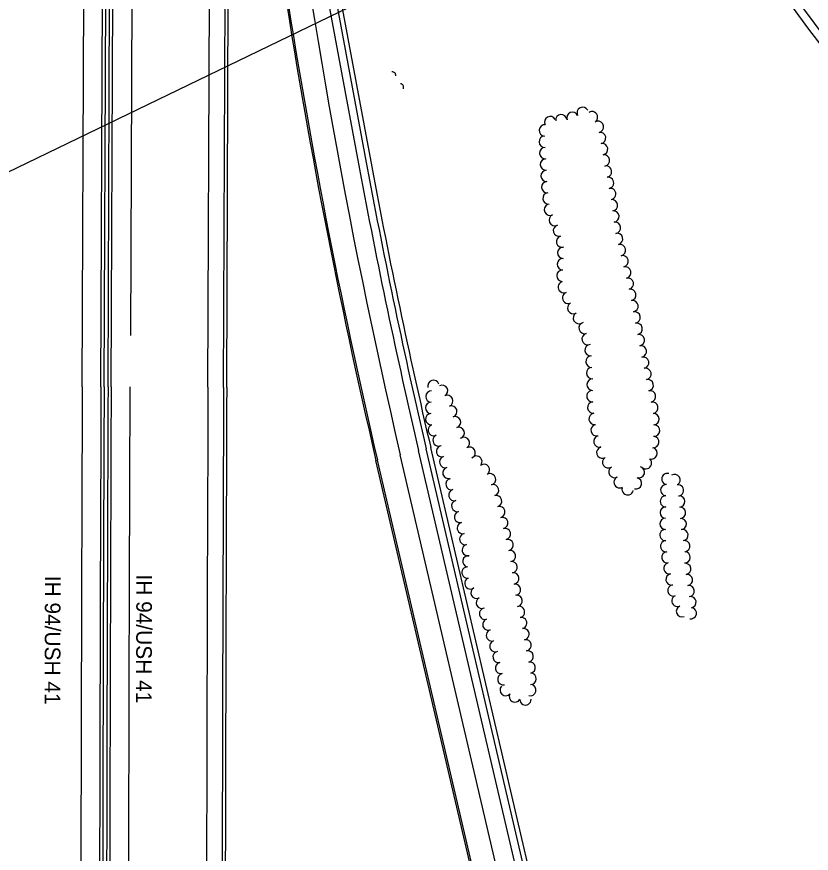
# Model space of a CAD drawing. Extents: x 588843 to 2552415, y 180129 to 269402.
# Drawn here: x 593958 to 594467, y 186156 to 186692 of the extents above; entities that cross this region are included whole.
import ezdxf

# ---------------------------------------------------------------- set-up
doc = ezdxf.new("R2010")
doc.units = 0
for name, color, linetype in [('E_DRN', 7, 'Continuous'), ('E_LAND_TreeLine_P', 7, 'Continuous'), ('E_RDWY', 7, 'Continuous'), ('E_RDWY_Gravel', 7, 'Continuous'), ('E_RDWY_Text', 7, 'Continuous'), ('P_DRN_SS_UG', 7, 'Continuous'), ('P_RDWY_BarrierConc', 7, 'Continuous'), ('P_RDWY_LaneEdge', 7, 'Continuous'), ('P_RDWY_PavtEdge', 7, 'Continuous'), ('P_RDWY_ShldAgg', 7, 'Continuous'), ('P_RDWY_ShldPaved', 7, 'Continuous')]:
    doc.layers.add(name, color=color, linetype=linetype)

# ---------------------------------------------------------------- blocks, each defined once
blk = doc.blocks.new('CULV2')
at = {"layer": 'E_DRN'}
blk.add_arc((19.7, 14.8), 24.6, 216.8699, 323.1301, dxfattribs=at)

msp = doc.modelspace()

# ---------------------------------------------------------------- linework, layer by layer
at = {"layer": 'E_LAND_TreeLine_P'}
for centre, radius, start, end in [((594306.79, 186626.08), 3.64, 6.0048, 186.0048), ((594313.9, 186627.59), 3.64, 23.0265, 203.0265), ((594320.46, 186630.74), 3.64, 28.0268, 208.0268), ((594326.39, 186627.94), 3.64, 303.0856, 123.0856), ((594299.69, 186624.84), 3.64, 27.2417, 207.2417), ((594330.24, 186621.78), 3.64, 280.8328, 100.8328), ((594296.22, 186619.51), 3.64, 85.6576, 265.6576), ((594296.14, 186612.24), 3.64, 93.248, 273.248), ((594331.61, 186614.62), 3.64, 280.8328, 100.8328), ((594296.55, 186604.96), 3.64, 93.248, 273.248), ((594332.91, 186607.46), 3.64, 279.5831, 99.5831), ((594334.13, 186600.27), 3.64, 279.5831, 99.5831), ((594296.96, 186597.69), 3.64, 93.0084, 273.0084), ((594297.34, 186590.41), 3.64, 93.0084, 273.0084), ((594335.39, 186593.09), 3.64, 280.4881, 100.4881), ((594336.71, 186585.93), 3.64, 280.4881, 100.4881), ((594297.72, 186583.13), 3.64, 93.0084, 273.0084), ((594338.04, 186578.76), 3.64, 280.4881, 100.4881), ((594298.56, 186575.9), 3.64, 97.1478, 277.1478), ((594299.53, 186568.69), 3.64, 114.8021, 294.8021), ((594339.19, 186571.57), 3.64, 277.5722, 97.5722), ((594302.59, 186562.07), 3.64, 114.8021, 294.8021), ((594340.15, 186564.35), 3.64, 277.5722, 97.5722), ((594341.11, 186557.12), 3.64, 277.5722, 97.5722), ((594305.28, 186555.32), 3.64, 105.5725, 285.5725), ((594307.24, 186548.3), 3.64, 105.5725, 285.5725), ((594342.47, 186549.94), 3.68, 283.7516, 103.7516), ((594308.08, 186541.12), 3.68, 87.8015, 267.8015), ((594344.22, 186542.79), 3.68, 283.7516, 103.7516), ((594345.97, 186535.64), 3.68, 283.7516, 103.7516), ((594307.79, 186533.76), 3.68, 87.8015, 267.8015), ((594307.51, 186526.4), 3.68, 87.8015, 267.8015), ((594347.72, 186528.49), 3.68, 283.7516, 103.7516), ((594308.46, 186519.14), 3.68, 111.7642, 291.7642), ((594349.35, 186521.31), 3.68, 282.1529, 102.1529), ((594350.9, 186514.11), 3.68, 282.1529, 102.1529), ((594311.19, 186512.31), 3.68, 111.7642, 291.7642), ((594314.46, 186505.72), 3.68, 117.9868, 297.9868), ((594352.34, 186506.9), 3.68, 280.4953, 100.4953), ((594318.05, 186499.3), 3.68, 120.2757, 300.2757), ((594353.68, 186499.66), 3.68, 280.4953, 100.4953), ((594321.72, 186492.93), 3.68, 105.2034, 285.2034), ((594355.02, 186492.42), 3.68, 280.4953, 100.4953), ((594323.66, 186485.82), 3.68, 105.2034, 285.2034), ((594356.36, 186485.18), 3.68, 280.4953, 100.4953), ((594325.51, 186478.71), 3.68, 94.9641, 274.9641), ((594357.7, 186477.94), 3.68, 280.4953, 100.4953), ((594326.14, 186471.37), 3.68, 93.5697, 273.5697), ((594359.15, 186470.73), 3.68, 281.5053, 101.5053), ((594326.59, 186464.02), 3.68, 93.5697, 273.5697), ((594360.62, 186463.51), 3.68, 281.5053, 101.5053), ((594224.87, 186455.82), 3.63, 16.9414, 196.9414), ((594326.82, 186456.67), 3.68, 88.0503, 268.0503), ((594362.09, 186456.3), 3.68, 281.5053, 101.5053), ((594230.52, 186452.72), 3.63, 298.214, 118.214), ((594326.69, 186449.31), 3.68, 94.3931, 274.3931), ((594223.62, 186448.99), 3.63, 88.4338, 268.4338), ((594233.78, 186446.24), 3.63, 294.3834, 114.3834), ((594363.56, 186449.09), 3.68, 281.5053, 101.5053), ((594223.42, 186441.73), 3.63, 88.4338, 268.4338), ((594236.36, 186439.46), 3.63, 289.1066, 109.1066), ((594327.31, 186441.98), 3.68, 95.2539, 275.2539), ((594365.02, 186441.87), 3.68, 281.5053, 101.5053), ((594223.53, 186434.49), 3.63, 95.9898, 275.9898), ((594328.13, 186434.67), 3.68, 98.4975, 278.4975), ((594365.8, 186434.57), 3.68, 273.598, 93.598), ((594238.73, 186432.6), 3.63, 289.1066, 109.1066), ((594225.18, 186427.52), 3.63, 114.8817, 294.8817), ((594241.11, 186425.74), 3.63, 289.1066, 109.1066), ((594329.39, 186427.42), 3.68, 103.8606, 283.8606), ((594366.14, 186427.22), 3.68, 266.1077, 86.1077), ((594228.23, 186420.93), 3.63, 114.8817, 294.8817), ((594244.44, 186419.33), 3.63, 300.4073, 120.4073), ((594331.15, 186420.27), 3.68, 103.8606, 283.8606), ((594365.62, 186419.88), 3.68, 262.3567, 82.3567), ((594230.42, 186414.02), 3.63, 106.2943, 286.2943), ((594248.11, 186413.07), 3.63, 300.4073, 120.4073), ((594333.05, 186413.16), 3.68, 105.3066, 285.3066), ((594364.49, 186412.62), 3.68, 249.7289, 69.7289), ((594232.46, 186407.06), 3.63, 106.2943, 286.2943), ((594252.39, 186407.33), 3.63, 321.0925, 141.0925), ((594336.85, 186406.9), 3.68, 123.7, 303.7), ((594257.3, 186402.05), 3.63, 307.1059, 127.1059), ((594360.89, 186406.37), 3.68, 226.2074, 46.2074), ((594234.5, 186400.09), 3.63, 106.2943, 286.2943), ((594261.2, 186396.03), 3.63, 285.5348, 105.5348), ((594340.78, 186400.69), 3.68, 121.0951, 301.0951), ((594356.45, 186400.54), 3.68, 252.5326, 72.5326), ((594374.68, 186396.22), 3.6, 75.9712, 255.9712), ((594236.46, 186392.9), 3.63, 104.6186, 284.6186), ((594344.18, 186394.18), 3.68, 120.1143, 300.1143), ((594354.52, 186393.44), 3.68, 256.8084, 76.8084), ((594379.3, 186395.57), 3.6, 302.0341, 122.0341), ((594238.29, 186385.87), 3.63, 104.6186, 284.6186), ((594263.15, 186389.03), 3.63, 285.5348, 105.5348), ((594349.25, 186389.66), 3.68, 166.8603, 346.8603), ((594373.98, 186389.08), 3.6, 86.2692, 266.2692), ((594381.49, 186388.87), 3.6, 278.5082, 98.5082), ((594265.09, 186382.04), 3.63, 285.5348, 105.5348), ((594373.71, 186381.89), 3.6, 88.7755, 268.7755), ((594382.35, 186381.73), 3.6, 273.642, 93.642), ((594240.12, 186378.85), 3.63, 104.6186, 284.6186), ((594267.04, 186375.05), 3.63, 285.5348, 105.5348), ((594373.57, 186374.7), 3.6, 89.4204, 269.4204), ((594382.8, 186374.55), 3.6, 273.642, 93.642), ((594241.95, 186371.83), 3.63, 104.6186, 284.6186), ((594243.72, 186364.79), 3.63, 102.5414, 282.5414), ((594268.93, 186368.04), 3.63, 283.879, 103.879), ((594373.49, 186367.51), 3.6, 89.4204, 269.4204), ((594383.26, 186367.37), 3.6, 273.642, 93.642), ((594270.67, 186361), 3.63, 283.879, 103.879), ((594373.43, 186360.31), 3.6, 93.7452, 273.7452), ((594384.37, 186360.27), 3.6, 279.098, 99.098), ((594245.29, 186357.7), 3.63, 102.5414, 282.5414), ((594272.41, 186353.95), 3.63, 283.879, 103.879), ((594373.9, 186353.14), 3.6, 93.7452, 273.7452), ((594385.51, 186353.16), 3.6, 279.098, 99.098), ((594246.87, 186350.62), 3.63, 102.5414, 282.5414), ((594247.22, 186343.45), 3.63, 80.3885, 260.3885), ((594273.91, 186346.86), 3.63, 278.5579, 98.5579), ((594374.65, 186345.98), 3.6, 96.45, 276.45), ((594385.77, 186346), 3.6, 268.3804, 88.3804), ((594274.99, 186339.68), 3.63, 278.5579, 98.5579), ((594375.93, 186338.91), 3.6, 101.9292, 281.9292), ((594386.14, 186338.63), 3.6, 278.9968, 98.9968), ((594246.73, 186336.24), 3.63, 99.0556, 279.0556), ((594276.07, 186332.5), 3.63, 278.5579, 98.5579), ((594377.35, 186331.86), 3.6, 99.0959, 279.0959), ((594387.27, 186331.52), 3.6, 278.9968, 98.9968), ((594248.56, 186329.34), 3.63, 123.5314, 303.5314), ((594252.53, 186323.26), 3.63, 117.6033, 297.6033), ((594277.15, 186325.33), 3.63, 278.5579, 98.5579), ((594378.49, 186324.76), 3.6, 99.0959, 279.0959), ((594388.39, 186324.42), 3.6, 278.9968, 98.9968), ((594255.89, 186316.83), 3.63, 117.6033, 297.6033), ((594278.23, 186318.15), 3.63, 278.5579, 98.5579), ((594381.14, 186318.1), 3.6, 113.3346, 293.3346), ((594389.52, 186317.32), 3.6, 278.9968, 98.9968), ((594279.67, 186311.04), 3.63, 281.5449, 101.5449), ((594383.98, 186311.49), 3.6, 113.0694, 293.0694), ((594389.73, 186310.23), 3.6, 258.5715, 78.5715), ((594257.94, 186309.88), 3.63, 105.2524, 285.2524), ((594260.09, 186302.95), 3.63, 107.9732, 287.9732), ((594281.13, 186303.92), 3.63, 281.5449, 101.5449), ((594262.33, 186296.05), 3.63, 107.9732, 287.9732), ((594282.58, 186296.81), 3.63, 281.5449, 101.5449), ((594264.57, 186289.14), 3.63, 107.9732, 287.9732), ((594283.92, 186289.68), 3.63, 280.4625, 100.4625), ((594266.6, 186282.18), 3.63, 101.924, 281.924), ((594285.24, 186282.54), 3.63, 280.4625, 100.4625), ((594268.1, 186275.08), 3.63, 101.924, 281.924), ((594286.56, 186275.41), 3.63, 280.4625, 100.4625), ((594269.6, 186267.98), 3.63, 101.924, 281.924), ((594287.11, 186268.21), 3.63, 268.7755, 88.7755), ((594271.15, 186260.99), 3.63, 138.1266, 318.1266), ((594286.92, 186260.96), 3.63, 255.3143, 75.3143), ((594277.06, 186256.86), 3.63, 150.6296, 330.6296), ((594283.82, 186255.04), 3.63, 181.1614, 1.1614)]:
    msp.add_arc(centre, radius, start, end, dxfattribs=at)
at = {"layer": 'E_RDWY'}
msp.add_lwpolyline([(594478.29, 186675.61), (594468.85, 186688.28), (594459.54, 186700.69)], dxfattribs=at)
at = {"layer": 'E_RDWY_Gravel'}
msp.add_lwpolyline([(594454.66, 186698.59), (594465.15, 186684.37), (594474.44, 186672.22), (594478.24, 186667.07)], dxfattribs=at)
at = {"layer": 'P_DRN_SS_UG'}
msp.add_line((593753.81, 186496.81), (594183.81, 186704.8), dxfattribs=at)
at = {"layer": 'P_RDWY_BarrierConc'}
for p, q in [((594012.05, 186455.23), (594017.54, 187818.59)), ((594014.05, 186455.22), (594019.54, 187818.59)), ((594016.55, 186455.21), (594022.04, 187818.58)), ((594018.55, 186455.2), (594024.04, 187818.57)), ((594090.55, 186454.91), (594091.61, 186718.67)), ((594092.55, 186454.9), (594093.61, 186718.66))]:
    msp.add_line(p, q, dxfattribs=at)
for radius, end in [(137507.12, 180.1191305), (137505.12, 180.1191305), (137502.62, 180.1203068), (137500.62, 180.1203068), (137428.62, 180.1062505), (137426.62, 180.1062503)]:
    msp.add_arc((731518.05, 185900.98), radius, 179.769059, end, dxfattribs=at)
at = {"layer": 'P_RDWY_LaneEdge'}
msp.add_line((594279.31, 186087.65), (594203.68, 186411.76), dxfattribs=at)
msp.add_arc((598199.35, 187344.1), 4103, 186.78408, 193.13426, dxfattribs=at)
at = {"layer": 'P_RDWY_PavtEdge'}
for p, q in [((594031.1, 186488.04), (594036.59, 187851.41)), ((594000.05, 186455.27), (594005.54, 187818.64)), ((594080.55, 186454.95), (594082.53, 186947.13)), ((594128.05, 186859.78), (594177.58, 186594.63)), ((594290.72, 186091.55), (594215.37, 186414.49))]:
    msp.add_line(p, q, dxfattribs=at)
for centre, radius, start, end in [((598199.35, 187344.1), 4091, 190.5563, 193.13426), ((731518.05, 185900.98), 137519.12, 179.769059, 180.0933589), ((731518.05, 185900.98), 137488.62, 179.769059, 180.1079179), ((731518.05, 185900.98), 137438.62, 179.769059, 180.1079132)]:
    msp.add_arc(centre, radius, start, end, dxfattribs=at)
at = {"layer": 'P_RDWY_ShldAgg'}
for p, q in [((594135.92, 186861.25), (594185.45, 186596.09)), ((594298.51, 186093.37), (594223.16, 186416.31)), ((594263.81, 186083.66), (594188.1, 186408.13))]:
    msp.add_line(p, q, dxfattribs=at)
for radius, start in [(4119, 188.73282), (4083, 190.5563)]:
    msp.add_arc((598199.35, 187344.1), radius, start, 193.13426, dxfattribs=at)
at = {"layer": 'P_RDWY_ShldPaved'}
for p, q in [((594133, 186860.53), (594182.5, 186595.54)), ((594295.57, 186092.78), (594220.23, 186415.63)), ((594264.9, 186083.36), (594189.07, 186408.35))]:
    msp.add_line(p, q, dxfattribs=at)
for radius, start in [(4118, 188.73282), (4086, 190.55627)]:
    msp.add_arc((598199.35, 187344.1), radius, start, 193.13426, dxfattribs=at)

# ---------------------------------------------------------------- block references
at = {"layer": 'E_DRN'}
for p, xscale, yscale, rotation in [((594200.78, 186654.39), 0.09179318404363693, 0.09179318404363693, 133.07353351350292), ((594205.66, 186646.22), 0.0921454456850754, 0.09214544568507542, 119.93773025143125)]:
    msp.add_blockref('CULV2', p, dxfattribs=dict(at, xscale=xscale, yscale=yscale, rotation=rotation))

# ---------------------------------------------------------------- texts
at = {"layer": 'E_RDWY_Text'}
for p in [(593976.16, 186334.22), (594034.69, 186335.06)]:
    msp.add_text('IH 94/USH 41', height=10, rotation=269.8747, dxfattribs=at).set_placement(p)

doc.saveas('drawing.dxf')
